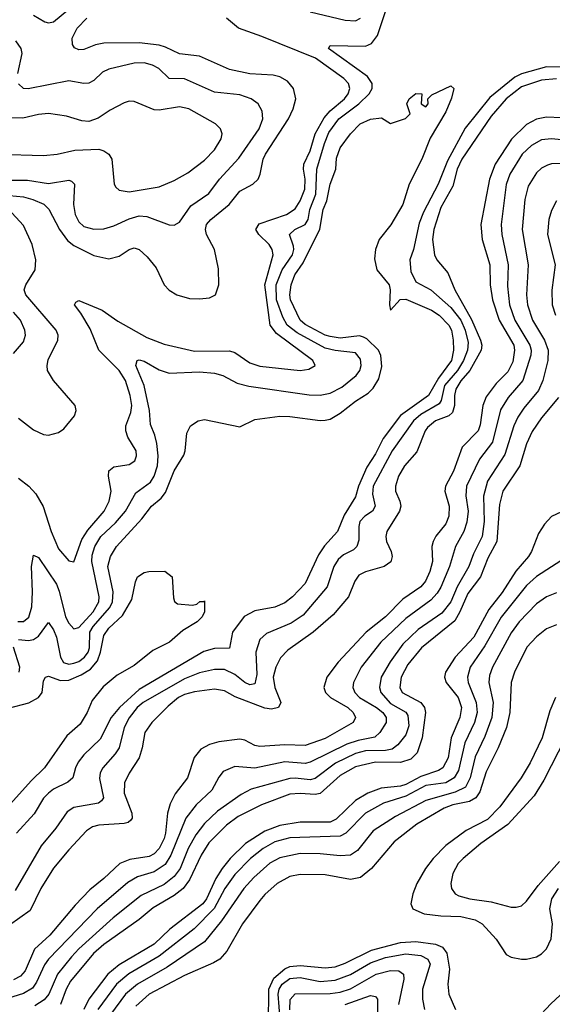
# Model space of a CAD drawing. Header units: inches. Extents: x 1308407 to 1441228, y 959628 to 1036311.
# Tile 663 of 729: x 1420215 to 1422333, y 1001830 to 1005744. Entities that reach past the tile are written whole.
import ezdxf

# ---------------------------------------------------------------- set-up
doc = ezdxf.new("R2010")
doc.units = ezdxf.units.IN
doc.header["$MEASUREMENT"] = 0
doc.layers.add('B4020', color=7, linetype='Continuous')

msp = doc.modelspace()

# ---------------------------------------------------------------- linework, layer by layer
at = {"layer": 'B4020', "color": 5}
for points, elevation in [([(1420270, 1005762.5), (1420315.2, 1005735.2), (1420330, 1005731.3), (1420350, 1005736.1), (1420510, 1005869)], 2740), ([(1420207.9, 1003352), (1420230, 1003351.6), (1420251.2, 1003368.8), (1420262.8, 1003410), (1420265.6, 1003470), (1420261.8, 1003570), (1420270, 1003614.9), (1420290, 1003605.8), (1420360.8, 1003500.8), (1420372.3, 1003472.3), (1420397.5, 1003370), (1420410, 1003344.6), (1420430, 1003322.9), (1420450, 1003328.1), (1420506.9, 1003390), (1420529.2, 1003430), (1420531.7, 1003450), (1420502.5, 1003590), (1420503.9, 1003616.1), (1420513.3, 1003650), (1420537.8, 1003690), (1420596.2, 1003743.8), (1420636.4, 1003790), (1420676.3, 1003863.7), (1420734.7, 1003905.3), (1420750, 1003930.1), (1420762.8, 1003970), (1420766.3, 1004010), (1420759.9, 1004059.9), (1420752.6, 1004092.6), (1420735.2, 1004135.2), (1420730.8, 1004190), (1420709.6, 1004289.6), (1420677.5, 1004370), (1420682, 1004390), (1420690, 1004392.5), (1420710, 1004386.3), (1420770, 1004352.5), (1420810, 1004339.3), (1420930, 1004344.5), (1420990, 1004338.8), (1421023.1, 1004330), (1421079.5, 1004299.5), (1421126.9, 1004286.9), (1421366.6, 1004253.4), (1421410, 1004251.5), (1421450, 1004259.9), (1421496.2, 1004283.8), (1421552.8, 1004330), (1421567.5, 1004350), (1421572.8, 1004370), (1421570, 1004395.3), (1421550, 1004419.3), (1421470, 1004428.8), (1421430, 1004438.3), (1421319.1, 1004499.1), (1421278.5, 1004530), (1421261, 1004561), (1421235.8, 1004630), (1421235.2, 1004690), (1421259.2, 1004750), (1421300.1, 1004810), (1421305.2, 1004830), (1421303.4, 1004843.4), (1421288.1, 1004890), (1421309, 1004910), (1421349.7, 1004930.3), (1421361.9, 1004950), (1421368.3, 1004990), (1421392.1, 1005050), (1421397.1, 1005150), (1421427.5, 1005252.5), (1421444.9, 1005295.1), (1421483.8, 1005350), (1421563.1, 1005410), (1421604.2, 1005450), (1421616.2, 1005470), (1421616.7, 1005490), (1421597.8, 1005517.8), (1421442.6, 1005630), (1421450, 1005641.6), (1421590, 1005638.9), (1421614.3, 1005650), (1421638.1, 1005681.9), (1421693.3, 1005850)], 2660), ([(1420175, 1005045), (1420230, 1005039.7), (1420267.6, 1005030), (1420311.2, 1005011.2), (1420331.5, 1004991.5), (1420372.8, 1004910), (1420405.8, 1004865.8), (1420430, 1004846.1), (1420510, 1004807.3), (1420570, 1004793.8), (1420610, 1004804.2), (1420650, 1004830.8), (1420670, 1004837.6), (1420690, 1004831), (1420721.4, 1004801.4), (1420757.6, 1004757.6), (1420790.2, 1004690), (1420809, 1004669), (1420839.5, 1004650), (1420890, 1004635.3), (1420930, 1004634), (1420970, 1004637.8), (1420993.3, 1004650), (1421007.3, 1004690), (1421005.9, 1004754.1), (1420989.9, 1004830), (1420958.3, 1004890), (1420954, 1004910), (1420957.6, 1004930), (1420974.9, 1004950), (1421048.5, 1005010), (1421090, 1005062.5), (1421142.7, 1005090), (1421163.4, 1005110), (1421171.9, 1005130), (1421183.6, 1005190), (1421193.2, 1005210), (1421283.7, 1005350), (1421302.4, 1005390), (1421312.7, 1005430), (1421303.9, 1005470), (1421279.8, 1005499.8), (1421250, 1005517.5), (1421223.6, 1005523.6), (1421130, 1005529), (1421050, 1005545.6), (1420930, 1005599.6), (1420850, 1005607.8), (1420795.4, 1005635.3), (1420770, 1005642.6), (1420690, 1005652.7), (1420550, 1005650.8), (1420516.1, 1005643.9), (1420470, 1005625), (1420450, 1005624.1), (1420432.7, 1005632.7), (1420424.9, 1005644.9), (1420423.5, 1005670), (1420443.7, 1005710), (1420481.7, 1005750)], 2720), ([(1420210, 1003922.2), (1420251.5, 1003890), (1420279.1, 1003859.1), (1420308.8, 1003808.8), (1420340.3, 1003710), (1420370, 1003640.7), (1420410, 1003592.4), (1420430, 1003588.5), (1420462.3, 1003677.7), (1420485.5, 1003714.5), (1420550.4, 1003790), (1420571.3, 1003830), (1420578.7, 1003870), (1420567.8, 1003930), (1420569.3, 1003950.7), (1420590, 1003967.3), (1420650, 1003976.3), (1420672.5, 1003990), (1420680.2, 1004010), (1420677.9, 1004030), (1420645, 1004085), (1420637.5, 1004110), (1420636.9, 1004130), (1420657.3, 1004182.7), (1420661.2, 1004210), (1420654.9, 1004250), (1420635.7, 1004310), (1420610.1, 1004350.2), (1420530.4, 1004430), (1420495.2, 1004515.2), (1420457.9, 1004577.9), (1420432.4, 1004610), (1420438.6, 1004621.4), (1420450, 1004627.6), (1420543.1, 1004590), (1420605.4, 1004545.4), (1420720.7, 1004480.7), (1420790, 1004454.5), (1420910, 1004426.3), (1421050, 1004428.1), (1421070, 1004421.6), (1421130, 1004379.8), (1421170, 1004367.2), (1421330, 1004350.2), (1421365.2, 1004354.8), (1421389.6, 1004370), (1421380.4, 1004390), (1421236.7, 1004496.7), (1421211, 1004530), (1421190.4, 1004690), (1421222.8, 1004810), (1421219.4, 1004830), (1421207.2, 1004850), (1421166.1, 1004890), (1421154.1, 1004910), (1421167.7, 1004932.3), (1421275.5, 1004970), (1421310, 1004992.5), (1421330, 1005024.7), (1421349.6, 1005070), (1421350.9, 1005110), (1421343.9, 1005150), (1421345.2, 1005170), (1421370, 1005223.2), (1421390.2, 1005290), (1421425.9, 1005354), (1421450, 1005381.4), (1421507.2, 1005430), (1421521.3, 1005450), (1421527.9, 1005470), (1421522.4, 1005490), (1421504.1, 1005510), (1421391.1, 1005591.1), (1421177.4, 1005677.4), (1421085, 1005710), (1421037, 1005750)], 2680), ([(1421370, 1005775.1), (1421510, 1005742), (1421550, 1005740.1), (1421570, 1005750.2)], 2680), ([(1420207.3, 1005530), (1420224.7, 1005610), (1420220.8, 1005630), (1420199.5, 1005659.5)], 2740), ([(1420150, 1005106.4), (1420246.5, 1005106.5), (1420330, 1005093.3), (1420410, 1005105.7), (1420421.7, 1005101.7), (1420433.1, 1005090), (1420428.4, 1005010), (1420436.2, 1004970), (1420450, 1004941.2), (1420470, 1004922), (1420510, 1004911.2), (1420550, 1004913.4), (1420590, 1004924.2), (1420650, 1004952.7), (1420690, 1004964.2), (1420721.2, 1004961.2), (1420810, 1004928), (1420830, 1004927.8), (1420850, 1004938.9), (1420895.9, 1005004.1), (1420967.2, 1005052.8), (1421009.2, 1005110), (1421086, 1005194), (1421167.7, 1005310), (1421181.7, 1005350), (1421179.9, 1005379.9), (1421162.8, 1005410), (1421136, 1005430), (1421090, 1005445.3), (1420990, 1005456.4), (1420870, 1005508.7), (1420810, 1005510.5), (1420767.8, 1005550), (1420743, 1005563), (1420710, 1005572.4), (1420670, 1005571.4), (1420570, 1005547), (1420544.8, 1005535.2), (1420510, 1005502), (1420490, 1005491.2), (1420470, 1005490.5), (1420410, 1005501.5), (1420248.7, 1005468.7), (1420230, 1005470.8), (1420210, 1005489.7)], 2740), ([(1422375, 1005555), (1422310, 1005556.7), (1422210, 1005528.6), (1422183.8, 1005516.2), (1422085.1, 1005434.9), (1421987.2, 1005312.8), (1421916.4, 1005183.6), (1421879, 1005090), (1421820.8, 1004979.2), (1421804.1, 1004935.9), (1421781.4, 1004830), (1421766.5, 1004790), (1421770, 1004742.7), (1421790, 1004702.3), (1421850, 1004670.7), (1421930, 1004599.9), (1421970, 1004549.7), (1421987.2, 1004510), (1421998.6, 1004461.4), (1421995.4, 1004430), (1421980.5, 1004390), (1421955.8, 1004350), (1421904, 1004290), (1421890.9, 1004230), (1421882.8, 1004217.2), (1421810, 1004174.5), (1421780.9, 1004150), (1421696.1, 1004030), (1421620.4, 1003890), (1421617.8, 1003857.8), (1421629, 1003810), (1421618, 1003790), (1421587.7, 1003770), (1421568.2, 1003750), (1421563.1, 1003730), (1421564.4, 1003675.6), (1421555.8, 1003650), (1421543, 1003637), (1421503.1, 1003616.9), (1421481.7, 1003598.3), (1421464.9, 1003570), (1421437.4, 1003490), (1421342.6, 1003377.4), (1421295, 1003345), (1421196.4, 1003303.6), (1421170, 1003280.4), (1421154.3, 1003230), (1421158.4, 1003141.5), (1421150, 1003104.5), (1421130, 1003100.4), (1421110, 1003109.5), (1421070, 1003140.9), (1421030, 1003161.6), (1420990, 1003161.7), (1420930, 1003147.2), (1420870, 1003124.3), (1420706.2, 1003030), (1420682.4, 1003010), (1420650, 1002968.3), (1420630.5, 1002930), (1420610.4, 1002849.6), (1420594.6, 1002825.4), (1420545.5, 1002770), (1420534.6, 1002750), (1420532.1, 1002727.9), (1420548.7, 1002651.3), (1420541, 1002639), (1420528.4, 1002630), (1420430, 1002612.7), (1420404.1, 1002595.9), (1420359.2, 1002530), (1420300.3, 1002459.7), (1420197.7, 1002282.3)], 2660), ([(1422350, 1005509), (1422290, 1005503.6), (1422210, 1005477.7), (1422149, 1005430), (1422090, 1005360.1), (1421972.8, 1005190), (1421955.1, 1005150), (1421937.8, 1005082.2), (1421890, 1004997), (1421861.7, 1004910), (1421856.1, 1004870), (1421864.2, 1004810), (1421874.3, 1004790), (1421917.3, 1004737.3), (1421945, 1004670), (1422012.2, 1004552.2), (1422048.2, 1004470), (1422052.5, 1004450), (1422050.4, 1004430), (1422005, 1004350), (1421970, 1004308.7), (1421950, 1004275.5), (1421944.2, 1004250), (1421944.5, 1004210), (1421936.7, 1004183.3), (1421921.7, 1004170), (1421869, 1004150), (1421836.9, 1004123.1), (1421827.3, 1004110), (1421794, 1004026), (1421746, 1003970), (1421722.1, 1003930), (1421709.6, 1003890), (1421710.1, 1003870.1), (1421727.2, 1003830), (1421730.7, 1003810), (1421725.4, 1003790), (1421675, 1003710), (1421671.2, 1003690), (1421674.3, 1003670), (1421692.6, 1003630), (1421696.8, 1003610), (1421690.9, 1003589.1), (1421664.7, 1003570), (1421590.9, 1003549.1), (1421564, 1003536), (1421547.2, 1003512.8), (1421522.9, 1003450), (1421461.1, 1003378.9), (1421382.2, 1003310), (1421282, 1003238), (1421252.1, 1003207.9), (1421233.5, 1003170), (1421223.6, 1003130), (1421229.2, 1003089.2), (1421253.1, 1003030), (1421244, 1003010), (1421216.3, 1003003.7), (1421190, 1003007.8), (1421072.2, 1003052.2), (1421030, 1003076.4), (1420990, 1003082.4), (1420910, 1003072.2), (1420870, 1003061.8), (1420846.7, 1003050), (1420805.2, 1003014.8), (1420740.7, 1002950), (1420712.6, 1002910), (1420702.5, 1002850), (1420690.1, 1002810), (1420650.4, 1002749.6), (1420631.6, 1002710), (1420630.9, 1002670), (1420661.2, 1002590), (1420662, 1002570), (1420657.7, 1002562.3), (1420646.9, 1002553.1), (1420630.8, 1002549.2), (1420530, 1002542.5), (1420504.8, 1002535.2), (1420480.5, 1002519.5), (1420410, 1002444.9), (1420350, 1002371.3), (1420299.2, 1002290), (1420256.3, 1002203.7), (1420174.8, 1002145.2)], 2680), ([(1420210, 1003280.8), (1420250, 1003276.4), (1420270, 1003280.1), (1420290, 1003294.1), (1420330, 1003347.6), (1420350, 1003319.2), (1420361.1, 1003290), (1420377.6, 1003210), (1420389.2, 1003189.2), (1420410, 1003181.9), (1420430, 1003185.7), (1420450, 1003193.4), (1420473.3, 1003210), (1420487.3, 1003230), (1420492.2, 1003247.8), (1420494.6, 1003310), (1420507.7, 1003332.3), (1420572.9, 1003407.1), (1420584.7, 1003430), (1420587.2, 1003470), (1420566.1, 1003570), (1420576.1, 1003610), (1420599.9, 1003650), (1420700.4, 1003759.6), (1420738.9, 1003810), (1420777.6, 1003842.4), (1420795.4, 1003864.6), (1420830, 1003950.3), (1420867.4, 1004012.6), (1420872.8, 1004030), (1420879.1, 1004100.9), (1420894.5, 1004130), (1420925.2, 1004150), (1420950, 1004154.3), (1421090, 1004126), (1421150, 1004154.7), (1421250, 1004168.6), (1421290, 1004167.3), (1421410, 1004150.7), (1421430, 1004151.9), (1421450, 1004156.8), (1421490, 1004179.8), (1421550, 1004227.6), (1421600.9, 1004259.1), (1421620.6, 1004279.4), (1421643.1, 1004316.9), (1421654.7, 1004365.3), (1421651.2, 1004408.8), (1421642.3, 1004430), (1421595.5, 1004475.5), (1421582.7, 1004482.7), (1421567, 1004487), (1421490, 1004478.5), (1421450, 1004484.3), (1421430, 1004490.4), (1421350, 1004532.8), (1421329.9, 1004550), (1421292.3, 1004630), (1421288.7, 1004650), (1421294.6, 1004690), (1421309.5, 1004730), (1421341.9, 1004778.1), (1421408.9, 1004911.1), (1421422.2, 1004990), (1421436.3, 1005023.7), (1421449.9, 1005090), (1421471.7, 1005150), (1421474.3, 1005194.3), (1421490, 1005235.3), (1421530, 1005290.3), (1421568.5, 1005330), (1421610, 1005348.2), (1421653.4, 1005353.4), (1421690, 1005332), (1421748.9, 1005351.1), (1421768, 1005370), (1421754, 1005410), (1421764, 1005430), (1421790, 1005451.3), (1421814, 1005450), (1421812, 1005410), (1421830, 1005398), (1421839, 1005410), (1421838, 1005430), (1421854, 1005446), (1421930, 1005481), (1421941, 1005470), (1421932.1, 1005432.1), (1421910, 1005377.6), (1421847.1, 1005272.9), (1421814.2, 1005190), (1421764.2, 1005090), (1421738.2, 1005010), (1421691.3, 1004928.7), (1421644, 1004870), (1421630.1, 1004830), (1421626.7, 1004793.3), (1421635.4, 1004750), (1421685, 1004690), (1421688.1, 1004670), (1421685.2, 1004610), (1421689.3, 1004589.3), (1421728.3, 1004631.7), (1421750, 1004632.5), (1421852.1, 1004590), (1421883.5, 1004570), (1421921.2, 1004530), (1421932, 1004510), (1421939.2, 1004470), (1421940.1, 1004430), (1421932.4, 1004390), (1421880.5, 1004319.5), (1421840.2, 1004250), (1421729.2, 1004170.8), (1421660.5, 1004079.5), (1421630, 1004018), (1421595.1, 1003964.9), (1421562.6, 1003890), (1421550, 1003847.6), (1421504.8, 1003775.2), (1421478.9, 1003710), (1421426.9, 1003653.1), (1421402.8, 1003617.2), (1421350, 1003503), (1421299.8, 1003450), (1421270, 1003425.6), (1421230, 1003409), (1421150, 1003393.8), (1421108.2, 1003371.8), (1421061.3, 1003310), (1421050, 1003246), (1420990, 1003245), (1420947.4, 1003232.6), (1420690, 1003081.1), (1420611.7, 1003010), (1420578.8, 1002970), (1420535.5, 1002884.5), (1420470, 1002821.6), (1420447.1, 1002792.9), (1420436.5, 1002770), (1420426.8, 1002730), (1420407.1, 1002712.9), (1420350, 1002685), (1420329.1, 1002670), (1420309.6, 1002650), (1420272.1, 1002587.9), (1420203, 1002510)], 2640), ([(1420130, 1005210.2), (1420310, 1005204.6), (1420364, 1005210), (1420434, 1005226), (1420530, 1005229.3), (1420550, 1005223.2), (1420570, 1005210.2), (1420581.8, 1005190), (1420590.2, 1005090.2), (1420597.8, 1005077.8), (1420610, 1005066.3), (1420650, 1005059.3), (1420770, 1005079.5), (1420830, 1005105.1), (1420884, 1005136), (1420950, 1005186.3), (1420990, 1005227.1), (1421016.2, 1005270), (1421019.8, 1005290), (1421014, 1005310), (1420994, 1005330), (1420887.6, 1005390), (1420850, 1005397.9), (1420770, 1005384.9), (1420750, 1005385.4), (1420670, 1005419.2), (1420650, 1005419.8), (1420630, 1005413.7), (1420575.1, 1005384.9), (1420527, 1005353), (1420490, 1005339.8), (1420462.2, 1005342.2), (1420401.1, 1005361.1), (1420330, 1005370.6), (1420290, 1005367.6), (1420227.3, 1005352.7), (1420170, 1005354.5)], 2760), ([(1422370, 1005354), (1422310, 1005356.2), (1422270, 1005348.2), (1422230, 1005326.9), (1422171.1, 1005268.9), (1422105.4, 1005170), (1422083.2, 1005110), (1422048.3, 1004930), (1422054.8, 1004870), (1422084.2, 1004770), (1422085.6, 1004690), (1422095.5, 1004630), (1422121.9, 1004550), (1422179.6, 1004450), (1422183.4, 1004430), (1422175.9, 1004384.1), (1422156.3, 1004343.7), (1422110, 1004297.4), (1422070, 1004244.9), (1422056.5, 1004210), (1422046.5, 1004133.5), (1422038.6, 1004110), (1421974.5, 1004045.5), (1421940.5, 1003950), (1421908, 1003890), (1421905.3, 1003870), (1421923.3, 1003810), (1421921.1, 1003770), (1421910, 1003740.7), (1421870, 1003691.4), (1421858.8, 1003670), (1421854.5, 1003650), (1421857, 1003590), (1421845.6, 1003550), (1421828.2, 1003511.8), (1421810, 1003489.5), (1421739, 1003441), (1421670, 1003370.8), (1421593.4, 1003310), (1421481, 1003190), (1421436.2, 1003130), (1421424.8, 1003090), (1421431.3, 1003070), (1421451.4, 1003050), (1421519.6, 1003010), (1421541, 1002990), (1421550.1, 1002970), (1421541.8, 1002950), (1421430, 1002886.8), (1421350, 1002858.9), (1421270, 1002861.4), (1421170, 1002854.4), (1421150, 1002859.4), (1421110, 1002880.2), (1421090, 1002883.6), (1421006.4, 1002873.6), (1420970, 1002862.6), (1420935.8, 1002844.2), (1420908.8, 1002811.2), (1420883, 1002730), (1420833.8, 1002666.2), (1420813, 1002627), (1420802.9, 1002590), (1420795.2, 1002510), (1420790, 1002489.2), (1420770, 1002449.4), (1420750, 1002428), (1420730, 1002418), (1420653.6, 1002406.4), (1420612.7, 1002390), (1420549.5, 1002330), (1420494.2, 1002285.8), (1420435.6, 1002224.4), (1420335.6, 1002104.4), (1420273.4, 1002050), (1420236.3, 1001963.7), (1420218.4, 1001941.6), (1420190, 1001927.2)], 2720), ([(1422370, 1005266.8), (1422330, 1005270.8), (1422290, 1005266.5), (1422250, 1005244.1), (1422213.8, 1005210), (1422163.8, 1005130), (1422149.6, 1005089.6), (1422129.3, 1004930), (1422132, 1004890), (1422158.1, 1004770), (1422155.4, 1004684.6), (1422163.3, 1004610), (1422184.1, 1004550), (1422243.1, 1004450), (1422248.8, 1004430), (1422248, 1004410), (1422215.7, 1004310), (1422157.3, 1004242.7), (1422127, 1004193), (1422095.7, 1004064.3), (1422043.4, 1003996.6), (1421991.7, 1003890), (1421988.9, 1003851.1), (1421999, 1003790), (1421993.6, 1003746.4), (1421980.7, 1003710), (1421947.7, 1003650), (1421924.9, 1003570), (1421890, 1003487.9), (1421875.5, 1003464.5), (1421850, 1003436.7), (1421750, 1003363.5), (1421651.5, 1003270), (1421573.2, 1003170), (1421542.5, 1003110), (1421540.1, 1003090), (1421547.9, 1003070), (1421566, 1003050), (1421633.7, 1003010), (1421658.7, 1002990), (1421672.9, 1002970), (1421672.6, 1002950), (1421646.9, 1002910), (1421627.6, 1002892.4), (1421560.9, 1002879.1), (1421515.7, 1002864.3), (1421370, 1002792.5), (1421350, 1002787.9), (1421270, 1002794.1), (1421150, 1002769.5), (1421070, 1002775), (1421024.8, 1002755.2), (1421006.5, 1002733.5), (1420979.1, 1002680.9), (1420917, 1002623), (1420876, 1002570), (1420816.5, 1002423.5), (1420794.2, 1002385.8), (1420750, 1002356.8), (1420683.3, 1002336.8), (1420645.2, 1002314.8), (1420523.6, 1002210), (1420330.1, 1002010), (1420313.2, 1001986.8), (1420282.1, 1001917.9), (1420265.4, 1001894.6), (1420230, 1001873), (1420166.4, 1001853.6)], 2740), ([(1422370, 1005171.9), (1422330, 1005170.9), (1422314.1, 1005165.9), (1422290, 1005153.6), (1422270, 1005136), (1422237.1, 1005082.9), (1422223.9, 1005030), (1422213.5, 1004910), (1422237.2, 1004770), (1422230.9, 1004650), (1422234.5, 1004610), (1422254.2, 1004550), (1422302.4, 1004470), (1422316.7, 1004430), (1422315.8, 1004390), (1422296, 1004310), (1422278.5, 1004270), (1422219.9, 1004200.1), (1422196.4, 1004163.6), (1422180.5, 1004130), (1422144.4, 1004015.6), (1422076, 1003910), (1422059.2, 1003850), (1422061.7, 1003750), (1422054, 1003690), (1422019.7, 1003620.3), (1422000.8, 1003570), (1421954.6, 1003490), (1421929.6, 1003430.4), (1421894.4, 1003385.6), (1421800.3, 1003319.7), (1421738.5, 1003261.5), (1421687.9, 1003192.1), (1421653.2, 1003130), (1421645.8, 1003090), (1421651.8, 1003070), (1421690, 1003026.1), (1421750, 1002992.1), (1421758.6, 1002978.6), (1421762.5, 1002937.5), (1421750, 1002901.3), (1421718.7, 1002861.3), (1421695.7, 1002844.3), (1421670, 1002839.2), (1421590, 1002837.3), (1421550, 1002827), (1421470.8, 1002789.2), (1421390, 1002727.6), (1421370, 1002722.3), (1421310, 1002729.6), (1421290, 1002727.8), (1421135.2, 1002684.8), (1421096.1, 1002663.9), (1421001.7, 1002598.3), (1420950.5, 1002549.5), (1420915.7, 1002504.3), (1420884.4, 1002450), (1420853.7, 1002370), (1420830, 1002338.5), (1420790, 1002307.1), (1420697.7, 1002262.3), (1420586.4, 1002173.6), (1420449.8, 1002050.2), (1420421.4, 1002018.6), (1420366, 1001950), (1420330.4, 1001870), (1420312.5, 1001847.5), (1420275.4, 1001824.6)], 2760), ([(1420210, 1004159.8), (1420270, 1004113.1), (1420310, 1004094.6), (1420330, 1004092.4), (1420370, 1004103), (1420390, 1004117.8), (1420432.8, 1004170), (1420439.3, 1004190), (1420435.6, 1004210), (1420350, 1004309.2), (1420325.9, 1004350), (1420323.8, 1004370), (1420328.3, 1004391.7), (1420366.1, 1004470), (1420367.5, 1004490), (1420359.9, 1004510), (1420239, 1004650), (1420233.5, 1004670), (1420240.1, 1004690), (1420276.6, 1004750), (1420279, 1004790), (1420265.1, 1004850), (1420230, 1004925.4), (1420153.2, 1005010)], 2720), ([(1422350, 1005023.5), (1422330, 1004985.6), (1422319, 1004950), (1422314.3, 1004890), (1422344.6, 1004770), (1422331.6, 1004668.4), (1422332.9, 1004610), (1422345.5, 1004570)], 2780), ([(1420190, 1004417.1), (1420230, 1004463.7), (1420238.2, 1004490), (1420236, 1004510), (1420218.4, 1004550), (1420190, 1004581)], 2740), ([(1422358, 1004242), (1422290, 1004160.8), (1422252.6, 1004107.4), (1422230, 1004057.6), (1422204, 1003970), (1422136.9, 1003870), (1422122.8, 1003817.2), (1422112, 1003670), (1422076.3, 1003603.7), (1422047.2, 1003530), (1421997, 1003463), (1421965.5, 1003390), (1421945.1, 1003354.9), (1421812.3, 1003247.7), (1421758.9, 1003181.1), (1421731.9, 1003130), (1421726.6, 1003090), (1421736.2, 1003070), (1421810, 1003030.4), (1421825.1, 1003010), (1421828.6, 1002990), (1421816, 1002890), (1421796.1, 1002830), (1421770, 1002804.9), (1421730, 1002790.8), (1421630, 1002793), (1421550, 1002773.7), (1421490, 1002739.6), (1421410, 1002668), (1421390, 1002663.6), (1421330, 1002668.8), (1421290, 1002665.3), (1421177.2, 1002622.8), (1421083.4, 1002576.6), (1421037.4, 1002542.6), (1420967.5, 1002472.5), (1420936.4, 1002423.6), (1420890, 1002324.6), (1420864.6, 1002290), (1420830, 1002262.4), (1420746, 1002214), (1420690, 1002166.9), (1420550, 1002068.6), (1420508, 1002032), (1420417.6, 1001922.4), (1420399.3, 1001890), (1420377.4, 1001830)], 2780), ([(1422370, 1003788), (1422330, 1003769.8), (1422301.5, 1003738.5), (1422278.1, 1003701.9), (1422250.6, 1003630), (1422238.1, 1003610), (1422188.1, 1003551.9), (1422133.4, 1003466.6), (1422080.1, 1003399.9), (1422020.5, 1003290), (1421946.5, 1003210), (1421908.6, 1003150), (1421904.6, 1003130), (1421911.5, 1003110), (1421958.5, 1003050), (1421971.4, 1003010), (1421965.2, 1002970), (1421931, 1002889), (1421918.8, 1002810), (1421897.4, 1002770), (1421880.6, 1002759.4), (1421810, 1002736.4), (1421750, 1002703.9), (1421730, 1002697.4), (1421652.8, 1002690), (1421599.8, 1002670), (1421550, 1002640.7), (1421473.3, 1002566.7), (1421450, 1002554.7), (1421330, 1002553.6), (1421250, 1002540.4), (1421190, 1002518.5), (1421113.2, 1002470), (1421051.9, 1002410), (1421020.1, 1002370), (1420994.6, 1002330), (1420957.8, 1002250), (1420943.5, 1002230), (1420811.5, 1002128.5), (1420750, 1002069.9), (1420610, 1001986.9), (1420565.3, 1001950), (1420489.8, 1001850), (1420470.3, 1001810)], 2820), ([(1422390, 1003607.4), (1422270, 1003530.9), (1422230, 1003495.6), (1422130, 1003369.4), (1422064.2, 1003255.8), (1422006.2, 1003170), (1421995.9, 1003130), (1421998.7, 1003110), (1422031, 1003030), (1422034.1, 1002990), (1422023.1, 1002950), (1421985.4, 1002870), (1421960.7, 1002759.3), (1421943, 1002730), (1421910, 1002710.8), (1421830, 1002699.5), (1421750, 1002658.2), (1421661.3, 1002630), (1421590, 1002589.9), (1421512.3, 1002510), (1421490, 1002498), (1421290, 1002491.4), (1421230, 1002476.1), (1421183.6, 1002450), (1421132.4, 1002410), (1421070, 1002345.7), (1421031, 1002290), (1420989, 1002211), (1420909.4, 1002130.6), (1420770, 1002021), (1420648.8, 1001951.2), (1420600.1, 1001910), (1420525.4, 1001810)], 2840), ([(1420170, 1003007.6), (1420251.1, 1003028.9), (1420289.7, 1003050.2), (1420304.2, 1003070), (1420310, 1003116), (1420318, 1003130), (1420330, 1003134.2), (1420377.9, 1003117.9), (1420410, 1003119.2), (1420459.5, 1003140.5), (1420497.1, 1003162.9), (1420524.5, 1003195.5), (1420536.9, 1003230), (1420550, 1003296.2), (1420570, 1003325.8), (1420624.3, 1003375.7), (1420660.6, 1003439.4), (1420675.1, 1003510), (1420684, 1003530), (1420710, 1003546), (1420729.1, 1003550.9), (1420791.6, 1003551.6), (1420822, 1003530), (1420826.4, 1003446.4), (1420830.8, 1003430.8), (1420842, 1003422), (1420902.9, 1003417.1), (1420919.1, 1003420.9), (1420931.1, 1003431.1), (1420948.9, 1003431.1), (1420950, 1003434), (1420950.5, 1003390.5), (1420941.3, 1003370), (1420921.3, 1003350), (1420863.4, 1003316.6), (1420810.3, 1003270), (1420743.9, 1003236.1), (1420670, 1003177.4), (1420602.1, 1003137.9), (1420547.4, 1003092.6), (1420502.8, 1003037.2), (1420484, 1002990), (1420455.7, 1002944.3), (1420402.6, 1002897.4), (1420313.8, 1002770), (1420261.3, 1002718.7), (1420166.6, 1002613.4)], 2620), ([(1422350, 1003466.2), (1422310, 1003449.3), (1422270, 1003421.6), (1422200.9, 1003350), (1422170, 1003306.8), (1422094.9, 1003170), (1422083.3, 1003136.7), (1422080.7, 1003110), (1422097.7, 1003030), (1422093.3, 1002970), (1422065.3, 1002894.7), (1422026.6, 1002813.4), (1422007, 1002730), (1421987.3, 1002692.7), (1421946.5, 1002673.5), (1421830, 1002639.9), (1421710, 1002576.4), (1421620.3, 1002519.7), (1421558, 1002442), (1421530, 1002422.7), (1421490, 1002419.9), (1421410, 1002427.7), (1421330, 1002429.2), (1421250, 1002412.9), (1421210, 1002391.1), (1421146.1, 1002333.9), (1421107, 1002290), (1421018.2, 1002161.8), (1420950, 1002078.2), (1420802, 1001978), (1420683.3, 1001910), (1420636.5, 1001870), (1420575.6, 1001790)], 2860), ([(1422350, 1003339.2), (1422310, 1003322.5), (1422270, 1003291.3), (1422232, 1003250), (1422182.9, 1003150), (1422170.1, 1003110), (1422163.7, 1002990), (1422150.8, 1002930), (1422117.6, 1002850), (1422070, 1002754.6), (1422045.4, 1002674.7), (1422029, 1002651), (1422003.8, 1002636.2), (1421937, 1002623), (1421903.3, 1002610), (1421794.2, 1002545.8), (1421703.6, 1002476.4), (1421614.2, 1002370), (1421570, 1002334.9), (1421530, 1002326.4), (1421430, 1002344.8), (1421330, 1002346.5), (1421290, 1002338.4), (1421238.4, 1002310), (1421190, 1002266.3), (1421170, 1002242.2), (1421101.5, 1002150), (1421038.4, 1002041.6), (1421011, 1002010), (1420985.3, 1001994.7), (1420870, 1001945.1), (1420730, 1001869.9), (1420676.6, 1001823.4)], 2880), ([(1420212.7, 1003150), (1420215.4, 1003170), (1420190.4, 1003250)], 2640), ([(1422345.4, 1003050), (1422323.6, 1002996.4), (1422292.3, 1002890), (1422245.1, 1002790), (1422209.6, 1002730), (1422124.9, 1002615.1), (1422075.8, 1002564.2), (1421990, 1002521.1), (1421910, 1002461.1), (1421859.3, 1002410), (1421829.1, 1002370), (1421794, 1002310), (1421778.5, 1002270), (1421770.2, 1002230), (1421778.5, 1002210), (1421823.8, 1002190), (1421890, 1002181.7), (1421970, 1002178.9), (1422026.6, 1002166.6), (1422053.8, 1002150), (1422109.6, 1002089.6), (1422150, 1002028), (1422170, 1002017.8), (1422210, 1002010.2), (1422230, 1002010.2), (1422270, 1002019.3), (1422290, 1002030.2), (1422309.9, 1002050.1), (1422328.9, 1002091.1), (1422334, 1002150), (1422323.9, 1002210), (1422331.2, 1002250), (1422357.4, 1002290)], 2920), ([(1422385.6, 1002890), (1422299.4, 1002720.6), (1422260.8, 1002659.2), (1422155.7, 1002544.3), (1422049.4, 1002470), (1421978.6, 1002410), (1421959.4, 1002390), (1421937.3, 1002350), (1421929.3, 1002310), (1421932.1, 1002290), (1421946.7, 1002270), (1421961.9, 1002261.9), (1422004.9, 1002250), (1422090, 1002237.7), (1422170, 1002216.3), (1422190, 1002216.3), (1422210, 1002222.3), (1422230, 1002239.7), (1422277.5, 1002302.5), (1422361.6, 1002398.4)], 2940), ([(1421205, 1001750), (1421206.2, 1001890), (1421225.7, 1001934.3), (1421270, 1001971.6), (1421290, 1001980.3), (1421330, 1001984.9), (1421430, 1001975), (1421470, 1001979.1), (1421510, 1001993.3), (1421614.2, 1002045.8), (1421730, 1002075.5), (1421790, 1002079.9), (1421869, 1002069), (1421897, 1002057), (1421913.4, 1002033.4), (1421923.8, 1001970), (1421917.3, 1001910), (1421921.4, 1001870), (1421948.7, 1001810)], 2880), ([(1421250.3, 1001770.3), (1421242.3, 1001870), (1421246.5, 1001890), (1421258.4, 1001910), (1421290, 1001932.7), (1421330, 1001937), (1421410, 1001921.1), (1421470, 1001925.7), (1421530, 1001948.1), (1421610, 1001994.7), (1421670, 1002016.1), (1421750, 1002030.5), (1421810, 1002024.1), (1421837.5, 1002010), (1421846.8, 1001990), (1421816.5, 1001890), (1421816.6, 1001850), (1421824.8, 1001810)], 2860), ([(1421290, 1001808.6), (1421291, 1001849), (1421310, 1001871.4), (1421450, 1001873.4), (1421490, 1001877.9), (1421530, 1001892), (1421632.5, 1001950), (1421690, 1001964.4), (1421722.7, 1001962.7), (1421740.8, 1001950), (1421743.3, 1001930), (1421721.9, 1001830)], 2840), ([(1422270, 1001771.4), (1422327.4, 1001832.6), (1422399.9, 1001900.1)], 2880), ([(1421510, 1001830.1), (1421610, 1001865.6), (1421630, 1001861.5), (1421637.8, 1001850), (1421637.4, 1001770)], 2820)]:
    msp.add_lwpolyline(points, dxfattribs=dict(at, elevation=elevation))

doc.saveas('drawing.dxf')
